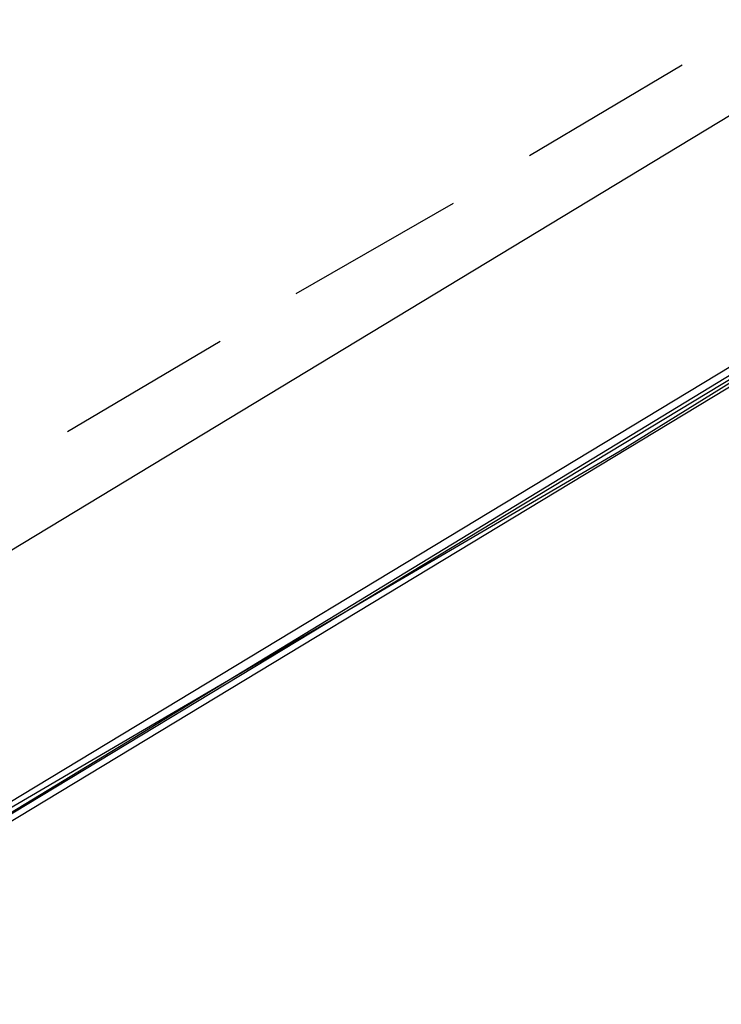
# Model space of a CAD drawing. Header units: feet. Extents: x -79 to 198, y -22 to 181.
# Tile 268 of 656: x 107.43 to 109.39, y 26.69 to 29.45. Entities that reach past the tile are written whole.
import ezdxf

# ---------------------------------------------------------------- set-up
doc = ezdxf.new("R2010")
doc.units = ezdxf.units.FT
doc.layers.add('A-LINEA', color=7, linetype='CONTINUOUS')

msp = doc.modelspace()

# ---------------------------------------------------------------- linework, layer by layer
at = {"layer": 'A-LINEA'}
for p, q in [((108.8533, 29.0711), (109.28, 29.3244)), ((108.8533, 29.0711), (109.28, 29.3244)), ((109.56, 29.2711), (106.3867, 27.3511)), ((109.56, 29.2711), (106.3867, 27.3511)), ((108.2, 28.6844), (108.64, 28.9378)), ((108.2, 28.6844), (108.64, 28.9378)), ((107.56, 28.2978), (107.9867, 28.5511)), ((107.56, 28.2978), (107.9867, 28.5511))]:
    msp.add_line(p, q, dxfattribs=at)
for points in [[(103.4533, 25.1244), (105.36, 26.1111), (107.24, 27.1511), (109.1067, 28.2444), (110.9333, 29.3778), (112.7467, 30.5511), (114.52, 31.7644), (116.2667, 33.0311), (117.9733, 34.3244), (119.6533, 35.6711), (121.3067, 37.0578)], [(103.4533, 25.1244), (105.36, 26.1111), (107.24, 27.1511), (109.1067, 28.2444), (110.9333, 29.3778), (112.7467, 30.5511), (114.52, 31.7644), (116.2667, 33.0311), (117.9733, 34.3244), (119.6533, 35.6711), (121.3067, 37.0578)], [(109.9867, 28.8044), (106.6133, 26.7511), (106.6, 26.7644), (106.6, 26.7778), (109.9733, 28.8178), (109.9867, 28.8178), (109.9867, 28.8044)], [(109.9867, 28.8044), (106.6133, 26.7511), (106.6, 26.7644), (106.6, 26.7778), (109.9733, 28.8178), (109.9867, 28.8178), (109.9867, 28.8044)], [(110, 28.7778), (106.6267, 26.7378), (106.6133, 26.7511), (109.9867, 28.7911), (110, 28.7778)], [(110, 28.7778), (106.6267, 26.7378), (106.6133, 26.7511), (109.9867, 28.7911), (110, 28.7778)]]:
    msp.add_lwpolyline(points, dxfattribs=at)

doc.saveas('drawing.dxf')
